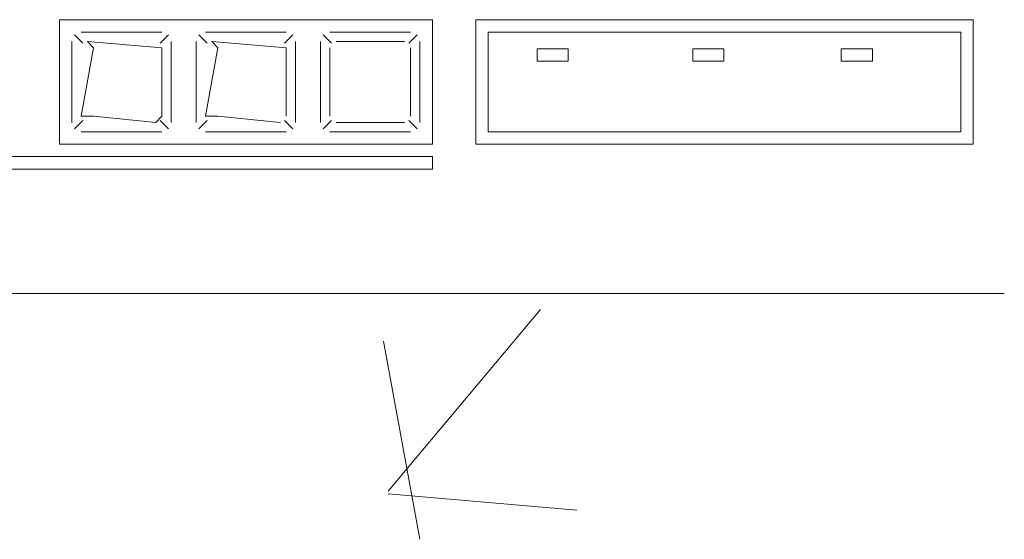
# Model space of a CAD drawing. Header units: feet. Extents: x 8 to 127, y 6 to 90.
# Tile 393 of 538: x 52.0881 to 52.1673, y 50.2629 to 50.3047. Entities that reach past the tile are written whole.
import ezdxf

# ---------------------------------------------------------------- set-up
doc = ezdxf.new("R2010")
doc.units = ezdxf.units.FT
doc.header["$MEASUREMENT"] = 0
doc.layers.add('MOBILARIO', color=8, linetype='Continuous')
doc.layers.add('NO ESPESSURA', color=250, linetype='Continuous')

msp = doc.modelspace()

# ---------------------------------------------------------------- linework, layer by layer
at = {"layer": 'MOBILARIO', "lineweight": 5}
for p, q in [((52.091295, 50.29468), (52.091295, 50.30468)), ((52.091295, 50.30468), (52.121295, 50.30468)), ((52.091295, 50.29468), (52.091295, 50.30468)), ((52.091295, 50.30468), (52.121295, 50.30468)), ((52.121295, 50.30468), (52.121295, 50.29468)), ((52.121295, 50.30468), (52.121295, 50.29468)), ((52.164795, 50.30468), (52.124795, 50.30468)), ((52.124795, 50.30468), (52.124795, 50.29468)), ((52.164795, 50.30468), (52.124795, 50.30468)), ((52.124795, 50.30468), (52.124795, 50.29468)), ((52.164795, 50.29468), (52.164795, 50.30468)), ((52.164795, 50.29468), (52.164795, 50.30468)), ((52.093046, 50.30368), (52.099546, 50.30368)), ((52.093046, 50.30368), (52.099546, 50.30368)), ((52.103046, 50.30368), (52.109546, 50.30368)), ((52.103046, 50.30368), (52.109546, 50.30368)), ((52.113046, 50.30368), (52.119546, 50.30368)), ((52.113046, 50.30368), (52.119546, 50.30368)), ((52.163795, 50.30368), (52.125795, 50.30368)), ((52.125795, 50.30368), (52.125795, 50.29568)), ((52.163795, 50.30368), (52.125795, 50.30368)), ((52.125795, 50.30368), (52.125795, 50.29568)), ((52.163795, 50.29568), (52.163795, 50.30368)), ((52.163795, 50.29568), (52.163795, 50.30368)), ((52.092296, 50.29643), (52.092296, 50.30293)), ((52.092296, 50.29643), (52.092296, 50.30293)), ((52.093192, 50.302783), (52.092515, 50.30346)), ((52.093192, 50.302783), (52.092515, 50.30346)), ((52.094046, 50.30243), (52.093546, 50.30293)), ((52.093546, 50.30293), (52.099546, 50.30243)), ((52.094046, 50.30243), (52.093546, 50.30293)), ((52.093546, 50.30293), (52.099546, 50.30243)), ((52.099399, 50.302783), (52.100076, 50.30346)), ((52.099399, 50.302783), (52.100076, 50.30346)), ((52.100296, 50.30293), (52.100296, 50.29643)), ((52.100296, 50.30293), (52.100296, 50.29643)), ((52.102296, 50.29643), (52.102296, 50.30293)), ((52.102296, 50.29643), (52.102296, 50.30293)), ((52.103192, 50.302783), (52.102515, 50.30346)), ((52.103192, 50.302783), (52.102515, 50.30346)), ((52.104046, 50.30243), (52.103546, 50.30293)), ((52.103546, 50.30293), (52.109546, 50.30243)), ((52.104046, 50.30243), (52.103546, 50.30293)), ((52.103546, 50.30293), (52.109546, 50.30243)), ((52.109399, 50.302783), (52.110076, 50.30346)), ((52.109399, 50.302783), (52.110076, 50.30346)), ((52.110296, 50.30293), (52.110296, 50.29643)), ((52.110296, 50.30293), (52.110296, 50.29643)), ((52.112296, 50.29643), (52.112296, 50.30293)), ((52.112296, 50.29643), (52.112296, 50.30293)), ((52.113192, 50.302783), (52.112515, 50.30346)), ((52.113192, 50.302783), (52.112515, 50.30346)), ((52.113546, 50.30293), (52.119046, 50.30293)), ((52.113546, 50.30293), (52.119046, 50.30293)), ((52.119399, 50.302783), (52.120076, 50.30346)), ((52.119399, 50.302783), (52.120076, 50.30346)), ((52.120296, 50.30293), (52.120296, 50.29643)), ((52.120296, 50.30293), (52.120296, 50.29643)), ((52.093046, 50.29693), (52.094046, 50.30243)), ((52.093046, 50.29693), (52.094046, 50.30243)), ((52.099546, 50.30243), (52.099546, 50.29693)), ((52.099546, 50.30243), (52.099546, 50.29693)), ((52.103046, 50.29693), (52.104046, 50.30243)), ((52.103046, 50.29693), (52.104046, 50.30243)), ((52.109546, 50.30243), (52.109546, 50.29693)), ((52.109546, 50.30243), (52.109546, 50.29693)), ((52.113046, 50.29693), (52.113046, 50.30243)), ((52.113046, 50.29693), (52.113046, 50.30243)), ((52.119546, 50.30243), (52.119546, 50.29693)), ((52.119546, 50.30243), (52.119546, 50.29693)), ((52.129728, 50.301347), (52.129728, 50.302347)), ((52.129728, 50.302347), (52.132228, 50.302347)), ((52.129728, 50.301347), (52.129728, 50.302347)), ((52.129728, 50.302347), (52.132228, 50.302347)), ((52.132228, 50.302347), (52.132228, 50.301347)), ((52.132228, 50.302347), (52.132228, 50.301347)), ((52.142238, 50.301347), (52.142238, 50.302347)), ((52.142238, 50.302347), (52.144738, 50.302347)), ((52.142238, 50.301347), (52.142238, 50.302347)), ((52.142238, 50.302347), (52.144738, 50.302347)), ((52.144738, 50.302347), (52.144738, 50.301347)), ((52.144738, 50.302347), (52.144738, 50.301347)), ((52.154184, 50.301347), (52.154184, 50.302347)), ((52.154184, 50.302347), (52.156684, 50.302347)), ((52.154184, 50.301347), (52.154184, 50.302347)), ((52.154184, 50.302347), (52.156684, 50.302347)), ((52.156684, 50.302347), (52.156684, 50.301347)), ((52.156684, 50.302347), (52.156684, 50.301347)), ((52.132228, 50.301347), (52.129728, 50.301347)), ((52.132228, 50.301347), (52.129728, 50.301347)), ((52.144738, 50.301347), (52.142238, 50.301347)), ((52.144738, 50.301347), (52.142238, 50.301347)), ((52.156684, 50.301347), (52.154184, 50.301347)), ((52.156684, 50.301347), (52.154184, 50.301347)), ((52.093192, 50.296576), (52.092515, 50.295899)), ((52.093192, 50.296576), (52.092515, 50.295899)), ((52.094046, 50.29693), (52.093046, 50.29693)), ((52.094046, 50.29693), (52.093046, 50.29693)), ((52.099046, 50.29643), (52.094046, 50.29693)), ((52.099046, 50.29643), (52.094046, 50.29693)), ((52.099546, 50.29693), (52.099046, 50.29643)), ((52.099546, 50.29693), (52.099046, 50.29643)), ((52.099399, 50.296576), (52.100076, 50.295899)), ((52.099399, 50.296576), (52.100076, 50.295899)), ((52.103192, 50.296576), (52.102515, 50.295899)), ((52.103192, 50.296576), (52.102515, 50.295899)), ((52.104046, 50.29693), (52.103046, 50.29693)), ((52.104046, 50.29693), (52.103046, 50.29693)), ((52.109046, 50.29643), (52.104046, 50.29693)), ((52.109046, 50.29643), (52.104046, 50.29693)), ((52.109399, 50.296576), (52.110076, 50.295899)), ((52.109399, 50.296576), (52.110076, 50.295899)), ((52.113192, 50.296576), (52.112515, 50.295899)), ((52.113192, 50.296576), (52.112515, 50.295899)), ((52.119046, 50.29643), (52.113546, 50.29643)), ((52.119046, 50.29643), (52.113546, 50.29643)), ((52.119399, 50.296576), (52.120076, 50.295899)), ((52.119399, 50.296576), (52.120076, 50.295899)), ((52.099546, 50.29568), (52.093046, 50.29568)), ((52.099546, 50.29568), (52.093046, 50.29568)), ((52.109546, 50.29568), (52.103046, 50.29568)), ((52.109546, 50.29568), (52.103046, 50.29568)), ((52.119546, 50.29568), (52.113046, 50.29568)), ((52.119546, 50.29568), (52.113046, 50.29568)), ((52.125795, 50.29568), (52.163795, 50.29568)), ((52.125795, 50.29568), (52.163795, 50.29568)), ((52.121295, 50.29468), (52.091295, 50.29468)), ((52.121295, 50.29468), (52.091295, 50.29468)), ((52.124795, 50.29468), (52.164795, 50.29468)), ((52.124795, 50.29468), (52.164795, 50.29468)), ((51.943295, 50.29368), (52.121295, 50.29368)), ((51.943295, 50.29368), (52.121295, 50.29368)), ((52.121295, 50.29368), (52.121295, 50.29268)), ((52.121295, 50.29368), (52.121295, 50.29268)), ((52.121295, 50.29268), (51.943295, 50.29268)), ((52.121295, 50.29268), (51.943295, 50.29268)), ((52.167295, 50.28268), (51.939295, 50.28268)), ((52.167295, 50.28268), (51.939295, 50.28268))]:
    msp.add_line(p, q, dxfattribs=at)
at = {"layer": 'MOBILARIO'}
for centre in [(52.093546, 50.30243), (52.093546, 50.30243), (52.099046, 50.30243), (52.099046, 50.30243), (52.103546, 50.30243), (52.103546, 50.30243), (52.109046, 50.30243), (52.109046, 50.30243), (52.093546, 50.29693), (52.093546, 50.29693), (52.099046, 50.29693), (52.099046, 50.29693), (52.103546, 50.29693), (52.103546, 50.29693)]:
    msp.add_arc(centre, 0.0005, 0, 0, dxfattribs=at)
at = {"layer": 'NO ESPESSURA', "linetype": 'Continuous', "lineweight": 5}
for p, q in [((52.117751, 50.2668), (52.129996, 50.281393)), ((52.1203, 50.262919), (52.117363, 50.27884)), ((52.117732, 50.26658), (52.132914, 50.265252))]:
    msp.add_line(p, q, dxfattribs=at)

doc.saveas('drawing.dxf')
